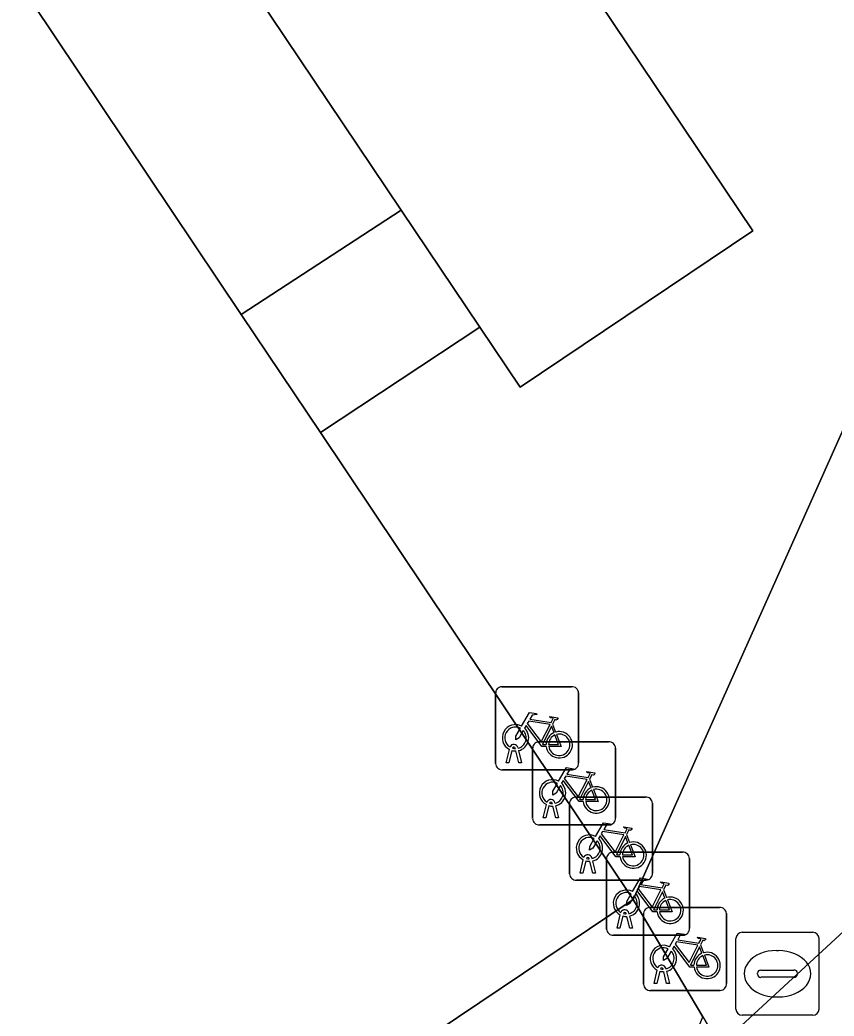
# Model space of a CAD drawing. Extents: x 161087 to 161926, y 382572 to 383873.
# Drawn here: x 161739.04 to 161748.86, y 383020.06 to 383032.06 of the extents above; entities that cross this region are included whole.
import ezdxf

# ---------------------------------------------------------------- set-up
doc = ezdxf.new("R2010")
doc.units = 0
for name, color, linetype in [('IMGEO_Erf', 7, 'Continuous'), ('IMGEO_Fietsenrek', 7, 'Continuous'), ('IMGEO_Groenvoorziening', 7, 'Continuous'), ('IMGEO_Kolk', 7, 'Continuous'), ('IMGEO_Pand', 7, 'Continuous'), ('IMGEO_Pand_overbouw', 7, 'Continuous'), ('IMGEO_Voetpad_open', 7, 'Continuous')]:
    doc.layers.add(name, color=color, linetype=linetype)

msp = doc.modelspace()

# ---------------------------------------------------------------- linework, layer by layer
at = {"layer": 'IMGEO_Erf'}
msp.add_lwpolyline([(161741.948, 383006.903), (161747.272, 383020.049), (161746.435, 383021.464), (161736.382, 383014.719), (161714.445, 383000), (161707.658, 382995.446), (161721.113, 382975.256), (161721.244, 382975.057), (161727.583, 382979.426), (161729.066, 382977.055), (161730.157, 382977.79)], close=True, dxfattribs=at)
at = {"layer": 'IMGEO_Fietsenrek'}
for p, q in [((161744.851, 383024.025), (161745.692, 383024.025)), ((161745.692, 383024.025), (161744.851, 383024.025)), ((161744.776, 383023.1), (161744.776, 383023.941)), ((161744.776, 383023.941), (161744.776, 383023.1)), ((161745.776, 383023.95), (161745.776, 383023.109)), ((161745.776, 383023.109), (161745.776, 383023.95)), ((161745.463, 383023.574), (161745.499, 383023.479)), ((161744.903, 383023.109), (161744.942, 383023.269)), ((161745.014, 383023.281), (161745.013, 383023.285)), ((161745.045, 383023.292), (161745.046, 383023.285)), ((161745.222, 383022.436), (161745.222, 383023.277)), ((161745.222, 383023.277), (161745.222, 383022.436)), ((161745.297, 383023.361), (161746.138, 383023.361)), ((161746.138, 383023.361), (161745.297, 383023.361)), ((161746.222, 383023.286), (161746.222, 383022.445)), ((161746.222, 383022.445), (161746.222, 383023.286)), ((161744.972, 383023.257), (161744.937, 383023.109)), ((161745.055, 383023.109), (161745.021, 383023.251)), ((161745.053, 383023.255), (161745.088, 383023.109)), ((161745.701, 383023.025), (161744.86, 383023.025)), ((161744.86, 383023.025), (161745.701, 383023.025)), ((161744.937, 383023.109), (161744.903, 383023.109)), ((161745.088, 383023.109), (161745.055, 383023.109)), ((161745.909, 383022.91), (161745.945, 383022.815)), ((161745.742, 383022.696), (161746.583, 383022.696)), ((161746.583, 383022.696), (161745.742, 383022.696)), ((161745.349, 383022.445), (161745.388, 383022.605)), ((161745.418, 383022.593), (161745.383, 383022.445)), ((161745.46, 383022.617), (161745.459, 383022.621)), ((161745.501, 383022.445), (161745.467, 383022.587)), ((161745.491, 383022.628), (161745.492, 383022.621)), ((161745.499, 383022.591), (161745.534, 383022.445)), ((161745.667, 383021.771), (161745.667, 383022.612)), ((161745.667, 383022.612), (161745.667, 383021.771)), ((161746.667, 383022.621), (161746.667, 383021.78)), ((161746.667, 383021.78), (161746.667, 383022.621)), ((161745.383, 383022.445), (161745.349, 383022.445)), ((161745.534, 383022.445), (161745.501, 383022.445)), ((161746.147, 383022.361), (161745.306, 383022.361)), ((161745.306, 383022.361), (161746.147, 383022.361)), ((161746.354, 383022.245), (161746.39, 383022.15)), ((161745.794, 383021.78), (161745.833, 383021.94)), ((161745.905, 383021.952), (161745.904, 383021.956)), ((161745.936, 383021.963), (161745.937, 383021.956)), ((161746.113, 383021.107), (161746.113, 383021.948)), ((161746.113, 383021.948), (161746.113, 383021.107)), ((161746.188, 383022.032), (161747.029, 383022.032)), ((161747.029, 383022.032), (161746.188, 383022.032)), ((161747.113, 383021.957), (161747.113, 383021.116)), ((161747.113, 383021.116), (161747.113, 383021.957)), ((161745.863, 383021.928), (161745.828, 383021.78)), ((161745.946, 383021.78), (161745.912, 383021.922)), ((161745.944, 383021.926), (161745.979, 383021.78)), ((161745.828, 383021.78), (161745.794, 383021.78)), ((161745.979, 383021.78), (161745.946, 383021.78)), ((161746.592, 383021.696), (161745.751, 383021.696)), ((161745.751, 383021.696), (161746.592, 383021.696)), ((161746.8, 383021.581), (161746.836, 383021.486)), ((161746.633, 383021.367), (161747.474, 383021.367)), ((161747.474, 383021.367), (161746.633, 383021.367)), ((161746.24, 383021.116), (161746.279, 383021.276)), ((161746.309, 383021.264), (161746.274, 383021.116)), ((161746.351, 383021.288), (161746.35, 383021.292)), ((161746.392, 383021.116), (161746.358, 383021.258)), ((161746.382, 383021.299), (161746.383, 383021.292)), ((161746.39, 383021.262), (161746.425, 383021.116)), ((161746.558, 383020.442), (161746.558, 383021.283)), ((161746.558, 383021.283), (161746.558, 383020.442)), ((161747.558, 383021.292), (161747.558, 383020.451)), ((161747.558, 383020.451), (161747.558, 383021.292)), ((161746.274, 383021.116), (161746.24, 383021.116)), ((161746.425, 383021.116), (161746.392, 383021.116)), ((161747.038, 383021.032), (161746.197, 383021.032)), ((161746.197, 383021.032), (161747.038, 383021.032)), ((161747.245, 383020.916), (161747.281, 383020.821)), ((161746.796, 383020.623), (161746.795, 383020.627)), ((161746.827, 383020.634), (161746.828, 383020.627)), ((161746.685, 383020.451), (161746.724, 383020.611)), ((161746.754, 383020.599), (161746.719, 383020.451)), ((161746.837, 383020.451), (161746.803, 383020.593)), ((161746.835, 383020.597), (161746.87, 383020.451)), ((161746.719, 383020.451), (161746.685, 383020.451)), ((161746.87, 383020.451), (161746.837, 383020.451)), ((161747.483, 383020.367), (161746.642, 383020.367)), ((161746.642, 383020.367), (161747.483, 383020.367))]:
    msp.add_line(p, q, dxfattribs=at)
for points in [[(161745.089, 383023.551), (161745.184, 383023.715), (161745.27, 383023.701), (161745.272, 383023.692), (161745.216, 383023.681), (161745.189, 383023.636), (161745.445, 383023.595)], [(161745.445, 383023.595), (161745.47, 383023.644), (161745.464, 383023.648), (161745.441, 383023.652), (161745.429, 383023.659), (161745.428, 383023.662), (161745.43, 383023.667), (161745.525, 383023.652), (161745.527, 383023.642), (161745.517, 383023.629), (161745.505, 383023.623), (161745.491, 383023.629), (161745.463, 383023.574)], [(161745.11, 383023.499), (161745.058, 383023.409), (161745.018, 383023.384), (161745.019, 383023.431), (161745.074, 383023.525)], [(161745.385, 383023.307), (161745.335, 383023.307), (161745.144, 383023.558), (161745.125, 383023.526)], [(161745.432, 383023.57), (161745.175, 383023.611), (161745.158, 383023.582), (161745.325, 383023.362), (161745.432, 383023.57)], [(161745.48, 383023.472), (161745.45, 383023.549), (161745.341, 383023.331), (161745.384, 383023.331)], [(161745.414, 383023.331), (161745.534, 383023.33), (161745.49, 383023.444)], [(161745.51, 383023.451), (161745.565, 383023.306), (161745.415, 383023.306)], [(161745.535, 383022.887), (161745.63, 383023.051), (161745.716, 383023.037), (161745.718, 383023.028), (161745.662, 383023.017), (161745.635, 383022.972), (161745.891, 383022.931)], [(161745.878, 383022.906), (161745.621, 383022.947), (161745.604, 383022.918), (161745.771, 383022.698), (161745.878, 383022.906)], [(161745.891, 383022.931), (161745.916, 383022.98), (161745.91, 383022.984), (161745.887, 383022.988), (161745.875, 383022.995), (161745.874, 383022.998), (161745.876, 383023.003), (161745.971, 383022.988), (161745.973, 383022.978), (161745.963, 383022.965), (161745.951, 383022.959), (161745.937, 383022.965), (161745.909, 383022.91)], [(161745.556, 383022.835), (161745.504, 383022.745), (161745.464, 383022.72), (161745.465, 383022.767), (161745.52, 383022.861)], [(161745.831, 383022.643), (161745.781, 383022.643), (161745.59, 383022.894), (161745.571, 383022.862)], [(161745.926, 383022.808), (161745.896, 383022.885), (161745.787, 383022.667), (161745.83, 383022.667)], [(161745.86, 383022.667), (161745.98, 383022.666), (161745.936, 383022.78)], [(161745.956, 383022.787), (161746.011, 383022.642), (161745.861, 383022.642)], [(161745.98, 383022.222), (161746.075, 383022.386), (161746.161, 383022.372), (161746.163, 383022.363), (161746.107, 383022.352), (161746.08, 383022.307), (161746.336, 383022.266)], [(161746.336, 383022.266), (161746.361, 383022.315), (161746.355, 383022.319), (161746.332, 383022.323), (161746.32, 383022.33), (161746.319, 383022.333), (161746.321, 383022.338), (161746.416, 383022.323), (161746.418, 383022.313), (161746.408, 383022.3), (161746.396, 383022.294), (161746.382, 383022.3), (161746.354, 383022.245)], [(161746.001, 383022.17), (161745.949, 383022.08), (161745.909, 383022.055), (161745.91, 383022.102), (161745.965, 383022.196)], [(161746.276, 383021.978), (161746.226, 383021.978), (161746.035, 383022.229), (161746.016, 383022.197)], [(161746.323, 383022.241), (161746.066, 383022.282), (161746.049, 383022.253), (161746.216, 383022.033), (161746.323, 383022.241)], [(161746.371, 383022.143), (161746.341, 383022.22), (161746.232, 383022.002), (161746.275, 383022.002)], [(161746.305, 383022.002), (161746.425, 383022.001), (161746.381, 383022.115)], [(161746.401, 383022.122), (161746.456, 383021.977), (161746.306, 383021.977)], [(161746.426, 383021.558), (161746.521, 383021.722), (161746.607, 383021.708), (161746.609, 383021.699), (161746.553, 383021.688), (161746.526, 383021.643), (161746.782, 383021.602)], [(161746.769, 383021.577), (161746.512, 383021.618), (161746.495, 383021.589), (161746.662, 383021.369), (161746.769, 383021.577)], [(161746.782, 383021.602), (161746.807, 383021.651), (161746.801, 383021.655), (161746.778, 383021.659), (161746.766, 383021.666), (161746.765, 383021.669), (161746.767, 383021.674), (161746.862, 383021.659), (161746.864, 383021.649), (161746.854, 383021.636), (161746.842, 383021.63), (161746.828, 383021.636), (161746.8, 383021.581)], [(161746.447, 383021.506), (161746.395, 383021.416), (161746.355, 383021.391), (161746.356, 383021.438), (161746.411, 383021.532)], [(161746.722, 383021.314), (161746.672, 383021.314), (161746.481, 383021.565), (161746.462, 383021.533)], [(161746.817, 383021.479), (161746.787, 383021.556), (161746.678, 383021.338), (161746.721, 383021.338)], [(161746.751, 383021.338), (161746.871, 383021.337), (161746.827, 383021.451)], [(161746.847, 383021.458), (161746.902, 383021.313), (161746.752, 383021.313)], [(161746.871, 383020.893), (161746.966, 383021.057), (161747.052, 383021.043), (161747.054, 383021.034), (161746.998, 383021.023), (161746.971, 383020.978), (161747.227, 383020.937)], [(161747.227, 383020.937), (161747.252, 383020.986), (161747.246, 383020.99), (161747.223, 383020.994), (161747.211, 383021.001), (161747.21, 383021.004), (161747.212, 383021.009), (161747.307, 383020.994), (161747.309, 383020.984), (161747.299, 383020.971), (161747.287, 383020.965), (161747.273, 383020.971), (161747.245, 383020.916)], [(161746.892, 383020.841), (161746.84, 383020.751), (161746.8, 383020.726), (161746.801, 383020.773), (161746.856, 383020.867)], [(161747.167, 383020.649), (161747.117, 383020.649), (161746.926, 383020.9), (161746.907, 383020.868)], [(161747.214, 383020.912), (161746.957, 383020.953), (161746.94, 383020.924), (161747.107, 383020.704), (161747.214, 383020.912)], [(161747.262, 383020.814), (161747.232, 383020.891), (161747.123, 383020.673), (161747.166, 383020.673)], [(161747.196, 383020.673), (161747.316, 383020.672), (161747.272, 383020.786)], [(161747.292, 383020.793), (161747.347, 383020.648), (161747.197, 383020.648)]]:
    msp.add_lwpolyline(points, dxfattribs=at)
for centre, radius, start, end in [((161744.854, 383023.947), 0.0779, 92.4484, 184.2845), ((161744.854, 383023.947), 0.0779, 92.4484, 184.2845), ((161745.698, 383023.947), 0.0779, 2.4484, 94.2845), ((161745.698, 383023.947), 0.0779, 2.4484, 94.2845), ((161745.016, 383023.41), 0.159, 62.6766, 242.1369), ((161745.016, 383023.41), 0.129, 63.3192, 238.903), ((161745.016, 383023.41), 0.129, 283.6043, 43.4302), ((161745.016, 383023.41), 0.159, 283.5766, 46.6042), ((161745.543, 383023.326), 0.159, 113.3408, 178.3217), ((161745.543, 383023.326), 0.159, 187.0065, 105.7708), ((161745.543, 383023.326), 0.129, 113.923, 177.9556), ((161745.543, 383023.326), 0.129, 188.6715, 104.5883), ((161744.996, 383023.281), 0.0499, 12.8025, 158.6934), ((161744.996, 383023.281), 0.0174, 12.8025, 163.4502), ((161745.016, 383023.41), 0.129, 253.415, 269.0204), ((161745.3, 383023.283), 0.0779, 92.4484, 184.2845), ((161745.3, 383023.283), 0.0779, 92.4484, 184.2845), ((161746.144, 383023.283), 0.0779, 2.4484, 94.2845), ((161746.144, 383023.283), 0.0779, 2.4484, 94.2845), ((161745.016, 383023.41), 0.159, 253.9967, 271.7867), ((161744.854, 383023.103), 0.0779, 182.4484, 274.2845), ((161744.854, 383023.103), 0.0779, 182.4484, 274.2845), ((161745.698, 383023.103), 0.0779, 272.4484, 4.2845), ((161745.698, 383023.103), 0.0779, 272.4484, 4.2845), ((161745.462, 383022.746), 0.159, 62.6766, 242.1369), ((161745.462, 383022.746), 0.129, 63.3192, 238.903), ((161745.462, 383022.746), 0.129, 283.6043, 43.4302), ((161745.462, 383022.746), 0.159, 283.5766, 46.6042), ((161745.989, 383022.662), 0.159, 113.3408, 178.3217), ((161745.989, 383022.662), 0.159, 187.0065, 105.7708), ((161745.989, 383022.662), 0.129, 113.923, 177.9556), ((161745.989, 383022.662), 0.129, 188.6715, 104.5883), ((161745.442, 383022.617), 0.0499, 12.8025, 158.6934), ((161745.745, 383022.618), 0.0779, 92.4484, 184.2845), ((161745.745, 383022.618), 0.0779, 92.4484, 184.2845), ((161746.589, 383022.618), 0.0779, 2.4484, 94.2845), ((161746.589, 383022.618), 0.0779, 2.4484, 94.2845), ((161745.462, 383022.746), 0.159, 253.9967, 271.7867), ((161745.442, 383022.617), 0.0174, 12.8025, 163.4502), ((161745.462, 383022.746), 0.129, 253.415, 269.0204), ((161745.3, 383022.439), 0.0779, 182.4484, 274.2845), ((161745.3, 383022.439), 0.0779, 182.4484, 274.2845), ((161746.144, 383022.439), 0.0779, 272.4484, 4.2845), ((161746.144, 383022.439), 0.0779, 272.4484, 4.2845), ((161745.907, 383022.081), 0.159, 62.6766, 242.1369), ((161745.907, 383022.081), 0.129, 63.3192, 238.903), ((161745.907, 383022.081), 0.159, 283.5766, 46.6042), ((161745.907, 383022.081), 0.129, 283.6043, 43.4302), ((161746.434, 383021.997), 0.159, 113.3408, 178.3217), ((161746.434, 383021.997), 0.159, 187.0065, 105.7708), ((161746.434, 383021.997), 0.129, 113.923, 177.9556), ((161746.434, 383021.997), 0.129, 188.6715, 104.5883), ((161745.887, 383021.952), 0.0499, 12.8025, 158.6934), ((161745.887, 383021.952), 0.0174, 12.8025, 163.4502), ((161745.907, 383022.081), 0.129, 253.415, 269.0204), ((161746.191, 383021.954), 0.0779, 92.4484, 184.2845), ((161746.191, 383021.954), 0.0779, 92.4484, 184.2845), ((161747.035, 383021.954), 0.0779, 2.4484, 94.2845), ((161747.035, 383021.954), 0.0779, 2.4484, 94.2845), ((161745.907, 383022.081), 0.159, 253.9967, 271.7867), ((161745.745, 383021.774), 0.0779, 182.4484, 274.2845), ((161745.745, 383021.774), 0.0779, 182.4484, 274.2845), ((161746.589, 383021.774), 0.0779, 272.4484, 4.2845), ((161746.589, 383021.774), 0.0779, 272.4484, 4.2845), ((161746.353, 383021.417), 0.159, 62.6766, 242.1369), ((161746.353, 383021.417), 0.129, 63.3192, 238.903), ((161746.353, 383021.417), 0.129, 283.6043, 43.4302), ((161746.353, 383021.417), 0.159, 283.5766, 46.6042), ((161746.88, 383021.333), 0.159, 113.3408, 178.3217), ((161746.88, 383021.333), 0.159, 187.0065, 105.7708), ((161746.88, 383021.333), 0.129, 188.6715, 104.5883), ((161746.333, 383021.288), 0.0499, 12.8025, 158.6934), ((161746.636, 383021.289), 0.0779, 92.4484, 184.2845), ((161746.636, 383021.289), 0.0779, 92.4484, 184.2845), ((161746.88, 383021.333), 0.129, 113.923, 177.9556), ((161747.48, 383021.289), 0.0779, 2.4484, 94.2845), ((161747.48, 383021.289), 0.0779, 2.4484, 94.2845), ((161746.353, 383021.417), 0.159, 253.9967, 271.7867), ((161746.333, 383021.288), 0.0174, 12.8025, 163.4502), ((161746.353, 383021.417), 0.129, 253.415, 269.0204), ((161746.191, 383021.11), 0.0779, 182.4484, 274.2845), ((161746.191, 383021.11), 0.0779, 182.4484, 274.2845), ((161747.035, 383021.11), 0.0779, 272.4484, 4.2845), ((161747.035, 383021.11), 0.0779, 272.4484, 4.2845), ((161746.798, 383020.752), 0.159, 62.6766, 242.1369), ((161746.798, 383020.752), 0.129, 63.3192, 238.903), ((161746.798, 383020.752), 0.159, 283.5766, 46.6042), ((161746.798, 383020.752), 0.129, 283.6043, 43.4302), ((161747.325, 383020.668), 0.159, 113.3408, 178.3217), ((161747.325, 383020.668), 0.159, 187.0065, 105.7708), ((161747.325, 383020.668), 0.129, 113.923, 177.9556), ((161747.325, 383020.668), 0.129, 188.6715, 104.5883), ((161746.778, 383020.623), 0.0499, 12.8025, 158.6934), ((161746.778, 383020.623), 0.0174, 12.8025, 163.4502), ((161746.798, 383020.752), 0.129, 253.415, 269.0204), ((161746.798, 383020.752), 0.159, 253.9967, 271.7867), ((161746.636, 383020.445), 0.0779, 182.4484, 274.2845), ((161746.636, 383020.445), 0.0779, 182.4484, 274.2845), ((161747.48, 383020.445), 0.0779, 272.4484, 4.2845), ((161747.48, 383020.445), 0.0779, 272.4484, 4.2845)]:
    msp.add_arc(centre, radius, start, end, dxfattribs=at)
at = {"layer": 'IMGEO_Groenvoorziening'}
msp.add_lwpolyline([(161730.52, 382977.756), (161736.46, 382981.759), (161739.215, 382988.479), (161746.557, 383006.929), (161753.87, 383025.593), (161747.477, 383019.703), (161745.252, 383014.216), (161742.9, 383008.325)], close=True, dxfattribs=at)
at = {"layer": 'IMGEO_Kolk'}
for p, q in [((161747.672, 383020.142), (161747.672, 383020.994)), ((161747.747, 383021.068), (161748.599, 383021.068)), ((161748.673, 383020.994), (161748.673, 383020.142)), ((161748.16, 383020.848), (161748.185, 383020.848)), ((161747.931, 383020.562), (161747.931, 383020.574)), ((161748.369, 383020.525), (161747.971, 383020.525)), ((161747.974, 383020.611), (161748.372, 383020.611)), ((161748.415, 383020.574), (161748.415, 383020.562)), ((161748.183, 383020.288), (161748.158, 383020.288)), ((161748.599, 383020.068), (161747.747, 383020.068))]:
    msp.add_line(p, q, dxfattribs=at)
for points in [[(161747.672, 383020.142), (161747.672, 383020.994)], [(161747.747, 383021.068), (161748.599, 383021.068)], [(161748.673, 383020.994), (161748.673, 383020.142)], [(161748.599, 383020.068), (161747.747, 383020.068)]]:
    msp.add_lwpolyline(points, dxfattribs=at)
for centre, radius, start, end in [((161747.749, 383020.992), 0.0765, 91.552, 178.448), ((161747.749, 383020.992), 0.0765, 91.552, 178.448), ((161748.597, 383020.992), 0.0765, 1.552, 88.448), ((161748.597, 383020.992), 0.0765, 1.552, 88.448), ((161747.971, 383020.571), 0.0403, 85.8775, 175.7526), ((161747.968, 383020.561), 0.0366, 178.938, 274.7102), ((161748.372, 383020.568), 0.043, 264.8664, 352.4533), ((161748.376, 383020.573), 0.0386, 1.7309, 96.639), ((161747.749, 383020.144), 0.0765, 181.552, 268.448), ((161747.749, 383020.144), 0.0765, 181.552, 268.448), ((161748.597, 383020.144), 0.0765, 271.552, 358.448), ((161748.597, 383020.144), 0.0765, 271.552, 358.448)]:
    msp.add_arc(centre, radius, start, end, dxfattribs=at)
for centre, major_axis, ratio, start_param, end_param in [((161748.159, 383020.568), (-0.387, 0.002), 0.722429, 4.712389, 7.853982), ((161748.184, 383020.568), (-0.39, 0.002), 0.717154, 1.570796, 4.712389)]:
    msp.add_ellipse(centre, major_axis=major_axis, ratio=ratio, start_param=start_param, end_param=end_param, dxfattribs=at)
at = {"layer": 'IMGEO_Pand'}
for points in [[(161707.658, 382995.446), (161714.445, 383000), (161736.382, 383014.719), (161746.435, 383021.464), (161742.665, 383027.087), (161741.711, 383028.509), (161730.515, 383045.208), (161707.81, 383030.012), (161705.312, 383028.34), (161691.701, 383019.23), (161704.603, 383000)], [(161744.585, 383028.357), (161745.071, 383027.633), (161747.874, 383029.517), (161744.345, 383034.77), (161741.541, 383032.887), (161743.638, 383029.766)]]:
    msp.add_lwpolyline(points, close=True, dxfattribs=at)
at = {"layer": 'IMGEO_Pand_overbouw'}
msp.add_lwpolyline([(161744.585, 383028.357), (161743.638, 383029.766), (161741.711, 383028.509), (161742.665, 383027.087)], close=True, dxfattribs=at)
at = {"layer": 'IMGEO_Voetpad_open'}
for points in [[(161739.062, 383042.359), (161729.831, 383049.954), (161728.12, 383048.78), (161705.429, 383033.59), (161707.81, 383030.012), (161730.515, 383045.208), (161741.711, 383028.509), (161743.638, 383029.766), (161741.541, 383032.887), (161744.345, 383034.77)], [(161744.345, 383034.77), (161747.874, 383029.517), (161745.071, 383027.633), (161744.585, 383028.357), (161742.665, 383027.087), (161746.435, 383021.464), (161752.042, 383034.009), (161747.27, 383036.655)]]:
    msp.add_lwpolyline(points, dxfattribs=at)
for points in [[(161756.278, 383031.661), (161752.042, 383034.009), (161746.435, 383021.464), (161747.272, 383020.049), (161747.477, 383019.703), (161753.87, 383025.593)], [(161744.585, 383028.357), (161743.638, 383029.766), (161741.711, 383028.509), (161742.665, 383027.087)]]:
    msp.add_lwpolyline(points, close=True, dxfattribs=at)

doc.saveas('drawing.dxf')
